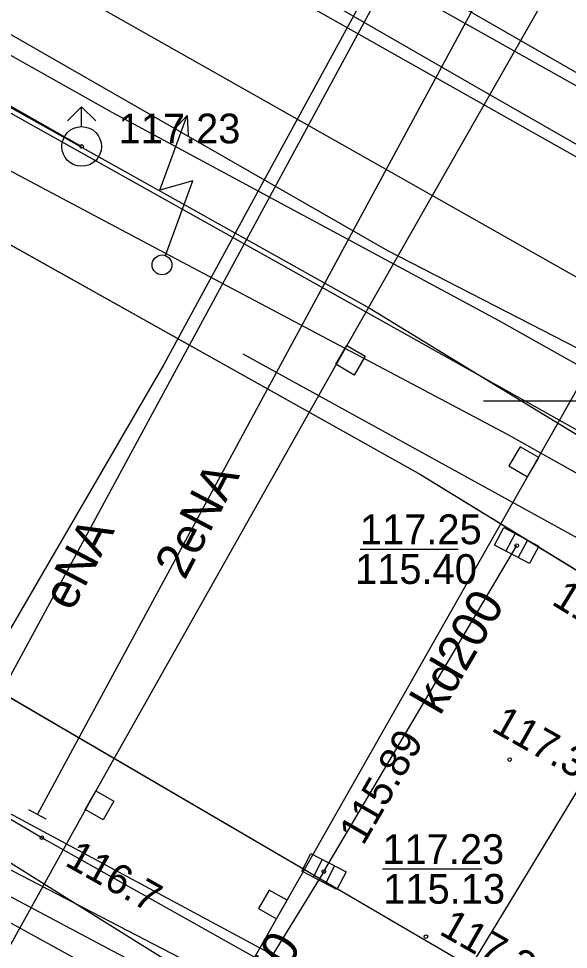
# Model space of a CAD drawing. Extents: x 6434771 to 6436222, y 5663454 to 5664782.
# Drawn here: x 6435383.29 to 6435397.14, y 5663786.19 to 5663809.63 of the extents above; entities that cross this region are included whole.
import ezdxf

# ---------------------------------------------------------------- set-up
doc = ezdxf.new("R2010")
doc.units = 0
for name, color, linetype in [('Warstwa 1', 7, 'Continuous'), ('Warstwa 10', 7, 'Continuous'), ('Warstwa 12', 7, 'Continuous'), ('Warstwa 13', 7, 'Continuous'), ('Warstwa 14', 7, 'Continuous'), ('Warstwa 2', 7, 'Continuous'), ('Warstwa 20', 7, 'Continuous'), ('Warstwa 25', 7, 'Continuous'), ('Warstwa 37', 7, 'Continuous'), ('Warstwa 4', 7, 'Continuous'), ('Warstwa 40', 7, 'Continuous'), ('Warstwa 5', 7, 'Continuous'), ('Warstwa 6', 7, 'Continuous'), ('Warstwa 63', 7, 'Continuous'), ('Warstwa 7', 7, 'Continuous'), ('Warstwa 8', 7, 'Continuous'), ('Warstwa 9', 7, 'Continuous')]:
    doc.layers.add(name, color=color, linetype=linetype)

msp = doc.modelspace()

# ---------------------------------------------------------------- linework, layer by layer
at = {"layer": 'Warstwa 1'}
for points in [[(6435391.557, 5663801.402), (6435392.022, 5663801.129), (6435391.744, 5663800.655), (6435391.278, 5663800.928)], [(6435396.39, 5663798.575), (6435395.924, 5663798.848), (6435395.641, 5663798.365), (6435396.106, 5663798.092)], [(6435385.24, 5663790.18), (6435385.691, 5663789.922), (6435385.423, 5663789.453), (6435384.972, 5663789.712)], [(6435390.058, 5663787.425), (6435389.606, 5663787.683), (6435389.338, 5663787.215), (6435389.79, 5663786.957)]]:
    msp.add_lwpolyline(points, close=True, dxfattribs=at)
msp.add_circle((6435386.906, 5663803.429), 0.25, dxfattribs=at)
at = {"layer": 'Warstwa 10'}
for points in [[(6435349.252, 5663847.329), (6435357.828, 5663842.599), (6435364.211, 5663839.032), (6435370.139, 5663835.557), (6435376.966, 5663831.511), (6435385.585, 5663826.382), (6435394.827, 5663820.918), (6435395.444, 5663820.549), (6435397.128, 5663819.519), (6435394.126, 5663814.107), (6435389.011, 5663804.708), (6435386.948, 5663800.919), (6435382.629, 5663793.488), (6435381.073, 5663790.753), (6435380.008, 5663788.907), (6435377.881, 5663785.184), (6435376.11, 5663782.163)], [(6435364.23, 5663767.63), (6435364.66, 5663768.45), (6435368.28, 5663766.43), (6435371.47, 5663764.1), (6435374.42, 5663763.18), (6435378.3, 5663764.71), (6435380.6, 5663765.86), (6435383.87, 5663767.93), (6435386.51, 5663772.32), (6435388.06, 5663775.08), (6435392.27, 5663781.79), (6435407.45, 5663806.8), (6435412.52, 5663815.72), (6435415.42, 5663820.48), (6435414.72, 5663822.57), (6435417.27, 5663827.72), (6435418.06, 5663829.2), (6435426.22, 5663844.12)], [(6435371.56, 5663793.64), (6435373.828, 5663792.422), (6435378.991, 5663789.545), (6435379.713, 5663789.313), (6435385.662, 5663786.156), (6435392.718, 5663782.451), (6435392.982, 5663781.896), (6435398.292, 5663779.328)]]:
    msp.add_lwpolyline(points, dxfattribs=at)
at = {"layer": 'Warstwa 12'}
for points in [[(6435496.272, 5663731.55), (6435494.673, 5663731.954), (6435441.98, 5663757.861), (6435431.505, 5663763.318), (6435395.21, 5663783.064), (6435393.025, 5663784.254), (6435327.584, 5663819.466), (6435304.485, 5663832.195), (6435292.223, 5663838.764), (6435285.521, 5663842.735), (6435276.408, 5663848.377)], [(6435276.308, 5663840.167), (6435285.47, 5663834.8), (6435286.134, 5663834.744), (6435286.62, 5663834.35), (6435323.25, 5663813.89), (6435323.79, 5663813.12), (6435324.94, 5663813.03), (6435344.71, 5663802.06), (6435345.376, 5663801.99), (6435345.82, 5663801.51), (6435374.05, 5663785.53), (6435381.33, 5663787.82), (6435417.36, 5663768.01), (6435438.98, 5663755.98), (6435463.27, 5663743.33), (6435463.498, 5663743.152), (6435463.77, 5663743.07), (6435464.82, 5663742.52), (6435490.42, 5663730.15), (6435500.39, 5663725.18)], [(6435384.882, 5663806.413), (6435331.97, 5663836.484)], [(6435426.875, 5663783.934), (6435418.642, 5663788.513), (6435414.854, 5663790.6), (6435409.687, 5663793.421), (6435408.46, 5663794.108), (6435407.9, 5663794.384), (6435407.449, 5663794.872), (6435407.105, 5663795.36), (6435404.944, 5663796.515), (6435400.792, 5663798.87), (6435399.727, 5663799.582), (6435395.379, 5663802.026), (6435385.654, 5663807.265), (6435379.119, 5663810.945), (6435368.224, 5663817.14), (6435360.98, 5663821.304), (6435355.353, 5663824.651)], [(6435352.417, 5663824.081), (6435357.536, 5663820.982), (6435367.843, 5663814.874), (6435371.07, 5663812.98), (6435371.814, 5663812.299), (6435372.477, 5663811.673), (6435373.231, 5663811.43), (6435374.055, 5663811.063), (6435375.363, 5663810.402), (6435379.909, 5663807.724), (6435382.762, 5663805.97), (6435386.551, 5663803.962), (6435395.612, 5663799.158), (6435399.081, 5663797.208), (6435401.908, 5663795.615), (6435410.745, 5663790.416), (6435413.945, 5663788.469), (6435415.172, 5663787.836), (6435424.071, 5663782.982)], [(6435401.471, 5663820.734), (6435401.229, 5663820.764), (6435399.658, 5663821.381), (6435398.575, 5663821.775), (6435398.41, 5663821.578), (6435397.407, 5663819.648), (6435395.074, 5663815.347), (6435394.466, 5663814.108), (6435382.037, 5663791.147), (6435378.302, 5663785.319)], [(6435383.768, 5663789.586), (6435397.026, 5663814.112)], [(6435354.225, 5663806.103), (6435354.045, 5663804.455), (6435378.698, 5663790.467), (6435402.889, 5663777.914), (6435418.826, 5663768.461), (6435428.67, 5663762.922)], [(6435354.225, 5663806.103), (6435354.339, 5663805.276), (6435354.921, 5663804.516), (6435356.256, 5663803.692), (6435357.591, 5663802.815), (6435361.586, 5663800.407), (6435364.82, 5663798.645), (6435367.626, 5663797.157), (6435374.185, 5663793.482), (6435378.033, 5663791.335), (6435380.136, 5663790.212), (6435385.102, 5663787.109), (6435386.865, 5663786.012), (6435388.176, 5663785.377), (6435390.525, 5663783.895), (6435393.123, 5663782.317), (6435393.63, 5663781.962), (6435398.309, 5663779.51), (6435408.093, 5663774.465), (6435411.635, 5663772.573), (6435418.397, 5663768.965), (6435423.022, 5663766.513), (6435428.828, 5663763.443)], [(6435401.372, 5663778.863), (6435401.3, 5663779.04), (6435401.04, 5663779.62), (6435391.53, 5663784.7), (6435383.88, 5663789), (6435379.4, 5663791.63)]]:
    msp.add_lwpolyline(points, dxfattribs=at)
msp.add_lwpolyline([(6435380.701, 5663782.003), (6435385.442, 5663779.283), (6435389.79, 5663786.957), (6435396.106, 5663798.092), (6435402.429, 5663809.25), (6435406.799, 5663816.948), (6435401.822, 5663819.661), (6435397.828, 5663812.412), (6435391.557, 5663801.402), (6435385.24, 5663790.18)], close=True, dxfattribs=at)
at = {"layer": 'Warstwa 14'}
for p, q in [((6435391.893, 5663796.269), (6435394.361, 5663796.269)), ((6435392.46, 5663788.214), (6435394.961, 5663788.214))]:
    msp.add_line(p, q, dxfattribs=at)
for centre in [(6435395.837, 5663796.36), (6435383.88, 5663789), (6435390.982, 5663788.148), (6435390.982, 5663788.148)]:
    msp.add_circle(centre, 0.045, dxfattribs=at)
at = {"layer": 'Warstwa 2'}
for points in [[(6435289.501, 5663868.846), (6435305.123, 5663859.895), (6435376.395, 5663819.712), (6435401.54, 5663805.581)], [(6435379.28, 5663809.38), (6435397.68, 5663799.09)], [(6435400.05, 5663795.07), (6435388.95, 5663801.18)]]:
    msp.add_lwpolyline(points, dxfattribs=at)
at = {"layer": 'Warstwa 20'}
msp.add_line((6435383.988, 5663789.468), (6435383.548, 5663789.704), dxfattribs=at)
at = {"layer": 'Warstwa 25'}
for centre in [(6435395.66, 5663790.97), (6435393.55, 5663786.51)]:
    msp.add_circle(centre, 0.045, dxfattribs=at)
at = {"layer": 'Warstwa 37'}
for points in [[(6435471.932, 5663763.997), (6435451.432, 5663775.556), (6435429.11, 5663788.176), (6435402.15, 5663803.435), (6435389.448, 5663810.613), (6435355.23, 5663829.972), (6435328.673, 5663844.926), (6435304.456, 5663858.546), (6435288.454, 5663867.569), (6435276.72, 5663874.17)], [(6435276.683, 5663871.162), (6435287.422, 5663865.109), (6435303.243, 5663856.213), (6435327.221, 5663842.723), (6435374.481, 5663816.056), (6435388.179, 5663808.313), (6435400.849, 5663801.137), (6435449.937, 5663773.382), (6435463.766, 5663765.213)]]:
    msp.add_lwpolyline(points, dxfattribs=at)
at = {"layer": 'Warstwa 4'}
for p, q in [((6435395.8, 5663796.663), (6435395.565, 5663796.221)), ((6435396.109, 5663796.499), (6435395.874, 5663796.057)), ((6435390.941, 5663788.45), (6435390.712, 5663788.006)), ((6435391.252, 5663788.29), (6435391.023, 5663787.846))]:
    msp.add_line(p, q, dxfattribs=at)
for points in [[(6435384.528, 5663807.059), (6435384.882, 5663807.413)], [(6435385.236, 5663807.059), (6435384.882, 5663807.413)], [(6435384.882, 5663806.913), (6435384.882, 5663807.413)]]:
    msp.add_lwpolyline(points, dxfattribs=at)
for points in [[(6435395.513, 5663796.815), (6435396.396, 5663796.346), (6435396.161, 5663795.905), (6435395.278, 5663796.374)], [(6435390.653, 5663788.6), (6435391.541, 5663788.14), (6435391.311, 5663787.696), (6435390.423, 5663788.156)]]:
    msp.add_lwpolyline(points, close=True, dxfattribs=at)
msp.add_circle((6435384.882, 5663806.413), 0.5, dxfattribs=at)
at = {"layer": 'Warstwa 40'}
msp.add_line((6435386.992, 5663803.664), (6435387.678, 5663805.543), dxfattribs=at)
for points in [[(6435386.992, 5663803.664), (6435387.678, 5663805.543), (6435386.849, 5663805.313), (6435387.535, 5663807.192)], [(6435387.193, 5663806.827), (6435387.535, 5663807.192), (6435387.561, 5663806.692)]]:
    msp.add_lwpolyline(points, dxfattribs=at)
msp.add_circle((6435386.906, 5663803.429), 0.25, dxfattribs=at)
at = {"layer": 'Warstwa 5'}
for p, q in [((6435345.423, 5663825.041), (6435393.413, 5663798.15)), ((6435358.257, 5663821.285), (6435392.143, 5663802.332)), ((6435392.143, 5663802.332), (6435395.018, 5663800.579)), ((6435395.018, 5663800.579), (6435400.496, 5663797.238)), ((6435393.413, 5663798.15), (6435400.13, 5663794.027))]:
    msp.add_line(p, q, dxfattribs=at)
at = {"layer": 'Warstwa 6'}
for points in [[(6435345.423, 5663825.041), (6435393.413, 5663798.15)], [(6435356.736, 5663807.152), (6435357.916, 5663806.581), (6435363.057, 5663803.732), (6435371.599, 5663798.983), (6435382.516, 5663792.864), (6435394.415, 5663785.907)], [(6435393.413, 5663798.15), (6435400.13, 5663794.027), (6435418.552, 5663783.619), (6435427.5, 5663778.61), (6435452.69, 5663764.87), (6435463.73, 5663759), (6435463.95, 5663759.43), (6435464.72, 5663759.03), (6435465.27, 5663758.18), (6435476.38, 5663752.35)]]:
    msp.add_lwpolyline(points, dxfattribs=at)
for centre in [(6435384.882, 5663806.413), (6435395.837, 5663796.36), (6435390.982, 5663788.148)]:
    msp.add_circle(centre, 0.045, dxfattribs=at)
at = {"layer": 'Warstwa 63'}
msp.add_line((6435405, 5663800), (6435395, 5663800), dxfattribs=at)
at = {"layer": 'Warstwa 7'}
for points in [[(6435401.854, 5663803.878), (6435394.763, 5663807.937), (6435385.41, 5663813.34), (6435375.676, 5663818.854), (6435371.109, 5663821.448), (6435367.489, 5663823.505), (6435365.957, 5663824.407), (6435364.942, 5663824.832), (6435357.182, 5663829.246), (6435343.21, 5663837.182), (6435332.703, 5663843.093), (6435320.858, 5663849.708), (6435318.885, 5663850.811), (6435316.139, 5663852.352), (6435311.43, 5663855.058), (6435301.683, 5663860.716), (6435288.502, 5663868.365), (6435280.288, 5663873.072), (6435276.73, 5663874.982)], [(6435381.641, 5663817.296), (6435398.395, 5663807.673), (6435406.874, 5663802.887), (6435407.695, 5663802.326), (6435413.326, 5663799.093), (6435423.444, 5663793.267), (6435435.423, 5663786.433), (6435445.392, 5663780.676)], [(6435390.982, 5663788.148), (6435395.837, 5663796.36)], [(6435390.982, 5663788.148), (6435385.422, 5663779.105)]]:
    msp.add_lwpolyline(points, dxfattribs=at)
at = {"layer": 'Warstwa 8'}
for p, q in [((6435349.456, 5663828.522), (6435392.582, 5663803.789)), ((6435345.423, 5663825.041), (6435393.413, 5663798.15)), ((6435392.582, 5663803.789), (6435401.473, 5663799.227)), ((6435393.413, 5663798.15), (6435400.13, 5663794.027)), ((6435382.516, 5663792.864), (6435394.415, 5663785.907))]:
    msp.add_line(p, q, dxfattribs=at)
at = {"layer": 'Warstwa 9'}
for p, q in [((6435349.456, 5663828.522), (6435392.582, 5663803.789)), ((6435358.257, 5663821.285), (6435392.143, 5663802.332)), ((6435392.582, 5663803.789), (6435401.473, 5663799.227)), ((6435392.143, 5663802.332), (6435395.018, 5663800.579)), ((6435395.018, 5663800.579), (6435400.496, 5663797.238)), ((6435382.516, 5663792.864), (6435394.415, 5663785.907))]:
    msp.add_line(p, q, dxfattribs=at)

# ---------------------------------------------------------------- texts
at = {"layer": 'Warstwa 13'}
for s, rotation, p in [('2eNA', 62.2977, (6435387.476, 5663795.468)), ('eNA', 62.2691, (6435384.636, 5663794.673))]:
    msp.add_text(s, height=0.9, rotation=rotation, dxfattribs=at).set_placement(p)
at = {"layer": 'Warstwa 14'}
for s, p in [('115.40', (6435391.766, 5663795.394)), ('115.13', (6435392.476, 5663787.339))]:
    msp.add_text(s, height=0.75, dxfattribs=at).set_placement(p)
for s, rotation, p in [('115.89', 59.8741, (6435391.971, 5663788.78)), ('116.7', 330.6597, (6435384.429, 5663788.319))]:
    msp.add_text(s, height=0.75, rotation=rotation, dxfattribs=at).set_placement(p)
at = {"layer": 'Warstwa 25'}
for s, rotation, p in [('117.24', 328.4595, (6435396.684, 5663794.896)), ('117.35', 330.5336, (6435395.168, 5663791.708)), ('117.26', 330.2987, (6435393.855, 5663786.588))]:
    msp.add_text(s, height=0.75, rotation=rotation, dxfattribs=at).set_placement(p)
at = {"layer": 'Warstwa 6'}
for s, p in [('117.23', (6435385.811, 5663806.49)), ('117.25', (6435391.888, 5663796.394)), ('117.23', (6435392.453, 5663788.339))]:
    msp.add_text(s, height=0.75, dxfattribs=at).set_placement(p)
at = {"layer": 'Warstwa 7'}
for s, rotation, p in [('kd200', 59.8741, (6435393.906, 5663792.053)), ('kd150', 59.1121, (6435388.747, 5663783.456))]:
    msp.add_text(s, height=0.9, rotation=rotation, dxfattribs=at).set_placement(p)

doc.saveas('drawing.dxf')
